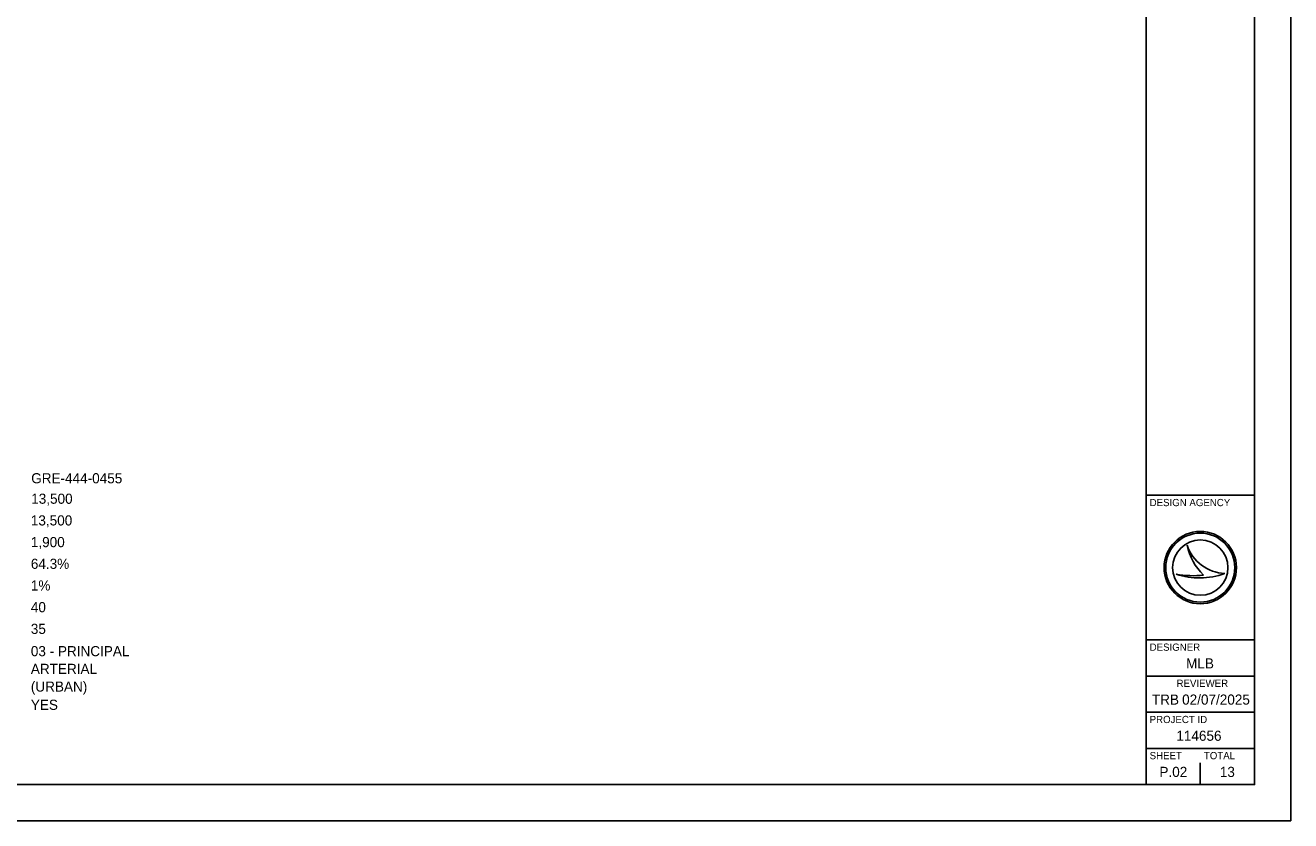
# Model space of a CAD drawing. Extents: x -1.4 to 35.4, y 0 to 22.
# Drawn here: x 16.51 to 34, y 0 to 11 of the extents above; entities that cross this region are included whole.
import ezdxf

# ---------------------------------------------------------------- set-up
doc = ezdxf.new("R2010")
doc.units = 0
for name, color, linetype in [('SH_Border', 7, 'Continuous'), ('SH_Cut_Line', 7, 'Continuous'), ('SH_Data', 7, 'Continuous'), ('SH_Text', 7, 'Continuous')]:
    doc.layers.add(name, color=color, linetype=linetype)

msp = doc.modelspace()

# ---------------------------------------------------------------- linework, layer by layer
at = {"layer": 'SH_Border'}
for p, q in [((32, 0.5), (32, 21.5)), ((32, 4.5), (33.5, 4.5)), ((32, 2.5), (33.5, 2.5)), ((32, 2), (33.5, 2)), ((32, 1.5), (33.5, 1.5)), ((32, 1), (33.5, 1))]:
    msp.add_line(p, q, dxfattribs=at)
msp.add_lwpolyline([(1.5, 21.5), (33.5, 21.5), (33.5, 0.5), (1.5, 0.5)], close=True, dxfattribs=at)
at = {"layer": 'SH_Cut_Line'}
msp.add_lwpolyline([(0, 0), (34, 0), (34, 22), (0, 22)], close=True, dxfattribs=at)
at = {"layer": 'SH_Data'}
for p, q in [((32.567, 3.81), (32.567, 3.81)), ((32.75, 3.5), (32.75, 3.5)), ((32.417, 3.41), (32.417, 3.41)), ((33.087, 3.419), (33.087, 3.419)), ((32.75, 0.5), (32.75, 0.8)), ((32.375, 0.675), (32.375, 0.675))]:
    msp.add_line(p, q, dxfattribs=at)
for radius in [0.5, 0.477, 0.477, 0.382]:
    msp.add_circle((32.75, 3.5), radius, dxfattribs=at)
for centre, radius, start, end in [((33.116, 3.998), 0.58, 198.9257, 198.9319), ((33.347, 3.97), 0.796, 191.6379, 191.6421), ((33.116, 3.998), 0.58, 198.9319, 267.1657), ((33.347, 3.97), 0.796, 191.6421, 226.0947), ((32.739, 4.37), 1.013, 251.4576, 290.0832), ((32.648, 4.654), 1.266, 259.4964, 259.4995), ((32.739, 4.37), 1.013, 251.4527, 251.4576), ((32.648, 4.654), 1.266, 259.4995, 276.6672)]:
    msp.add_arc(centre, radius, start, end, dxfattribs=at)

# ---------------------------------------------------------------- texts
for s, height, p in [('DESIGN AGENCY', 0.1, (32.05, 4.35)), ('DESIGNER', 0.1, (32.05, 2.35)), ('MLB', 0.14, (32.554, 2.105)), ('REVIEWER', 0.1, (32.422, 1.85)), ('02/07/2025', 0.14, (32.499, 1.605)), ('TRB', 0.14, (32.081, 1.605)), ('PROJECT ID', 0.1, (32.05, 1.35)), ('114656', 0.14, (32.419, 1.105)), ('SHEET', 0.1, (32.05, 0.85)), ('TOTAL', 0.1, (32.8, 0.85)), ('P.02', 0.14, (32.185, 0.605)), ('13', 0.14, (33.02, 0.605))]:
    msp.add_text(s, height=height, dxfattribs=at).set_placement(p)
at = {"layer": 'SH_Text'}
for s, p in [('GRE-444-0455', (16.588, 4.666)), ('13,500', (16.588, 4.383)), ('13,500', (16.583, 4.083)), ('1,900', (16.583, 3.783)), ('64.3%', (16.583, 3.483)), ('1%', (16.583, 3.183)), ('40', (16.583, 2.883)), ('35', (16.583, 2.583)), ('03 - PRINCIPAL ', (16.583, 2.275)), ('ARTERIAL ', (16.583, 2.03)), ('(URBAN)', (16.583, 1.785)), ('YES', (16.583, 1.533))]:
    msp.add_text(s, height=0.14, dxfattribs=at).set_placement(p)

doc.saveas('drawing.dxf')
